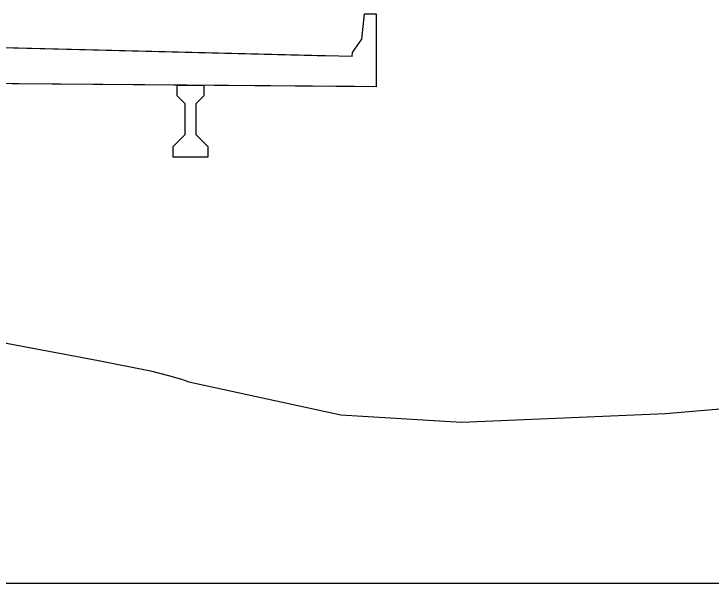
# Model space of a CAD drawing. Extents: x -26 to 2603, y -10 to 9566.
# Drawn here: x 1363.83 to 1407.45, y 3500 to 3535.57 of the extents above; entities that cross this region are included whole.
import ezdxf

# ---------------------------------------------------------------- set-up
doc = ezdxf.new("R2010")
doc.units = 0
for name, color, linetype in [('Exist Cross Section Cell', 7, 'Continuous'), ('Exist XS Ground Line', 7, 'Continuous'), ('Prop CMT Concrete Structures', 7, 'Continuous')]:
    doc.layers.add(name, color=color, linetype=linetype)

msp = doc.modelspace()

# ---------------------------------------------------------------- linework, layer by layer
at = {"layer": 'Exist Cross Section Cell'}
msp.add_line((1300, 3500), (1600, 3500), dxfattribs=at)
at = {"layer": 'Exist XS Ground Line'}
for p, q in [((1362.001, 3515.259), (1369.124, 3513.915)), ((1369.124, 3513.915), (1372.383, 3513.261)), ((1372.383, 3513.261), (1373.512, 3512.983)), ((1373.512, 3512.983), (1374.328, 3512.743)), ((1374.328, 3512.743), (1374.777, 3512.586)), ((1374.777, 3512.586), (1384.283, 3510.517)), ((1404.592, 3510.593), (1410.311, 3511.103)), ((1384.283, 3510.517), (1391.83, 3510.064)), ((1391.83, 3510.064), (1404.592, 3510.593))]:
    msp.add_line(p, q, dxfattribs=at)
at = {"layer": 'Prop CMT Concrete Structures'}
for points in [[(1385, 3532.908), (1385.01, 3533.158), (1385.593, 3533.991), (1385.76, 3535.575), (1386.5, 3535.575), (1386.501, 3531.025)], [(1383.644, 3532.942), (1339.003, 3534.058), (1327.003, 3534.358)], [(1383.644, 3532.942), (1339.003, 3534.058), (1327.003, 3534.358)], [(1385, 3532.908), (1339.003, 3534.058), (1327.003, 3534.358)], [(1385.145, 3531.036), (1351, 3531.321), (1315, 3531.621), (1315, 3531.621)], [(1385.145, 3531.036), (1351, 3531.321), (1315, 3531.621), (1315, 3531.621)], [(1386.501, 3531.025), (1351, 3531.321), (1315, 3531.621), (1315, 3531.621)], [(1374.049, 3530.452), (1374.049, 3531.125)], [(1374.049, 3531.125), (1374.882, 3531.118), (1375.716, 3531.112)], [(1374.049, 3530.452), (1374.049, 3531.125)], [(1374.049, 3531.125), (1374.882, 3531.118), (1375.716, 3531.112)], [(1374.049, 3530.452), (1374.049, 3531.125)], [(1374.049, 3531.125), (1374.882, 3531.118), (1375.716, 3531.112)], [(1375.716, 3531.112), (1375.716, 3530.452)], [(1375.716, 3531.112), (1375.716, 3530.452)], [(1375.716, 3531.112), (1375.716, 3530.452)], [(1374.549, 3529.952), (1374.049, 3530.452)], [(1374.549, 3529.952), (1374.049, 3530.452)], [(1374.549, 3529.952), (1374.049, 3530.452)], [(1375.716, 3530.452), (1375.216, 3529.952)], [(1375.716, 3530.452), (1375.216, 3529.952)], [(1375.716, 3530.452), (1375.216, 3529.952)], [(1374.549, 3528.035), (1374.549, 3529.952)], [(1374.549, 3528.035), (1374.549, 3529.952)], [(1374.549, 3528.035), (1374.549, 3529.952)], [(1375.216, 3529.952), (1375.216, 3528.035)], [(1375.216, 3529.952), (1375.216, 3528.035)], [(1375.216, 3529.952), (1375.216, 3528.035)], [(1373.799, 3527.285), (1374.549, 3528.035)], [(1373.799, 3527.285), (1374.549, 3528.035)], [(1373.799, 3527.285), (1374.549, 3528.035)], [(1375.216, 3528.035), (1375.966, 3527.285)], [(1375.216, 3528.035), (1375.966, 3527.285)], [(1375.216, 3528.035), (1375.966, 3527.285)], [(1373.799, 3526.618), (1373.799, 3527.285)], [(1373.799, 3526.618), (1373.799, 3527.285)], [(1373.799, 3526.618), (1373.799, 3527.285)], [(1375.966, 3527.285), (1375.966, 3526.618)], [(1375.966, 3527.285), (1375.966, 3526.618)], [(1375.966, 3527.285), (1375.966, 3526.618)], [(1375.966, 3526.618), (1374.882, 3526.618), (1373.799, 3526.618)], [(1375.966, 3526.618), (1374.882, 3526.618), (1373.799, 3526.618)], [(1375.966, 3526.618), (1374.882, 3526.618), (1373.799, 3526.618)]]:
    msp.add_lwpolyline(points, dxfattribs=at)

doc.saveas('drawing.dxf')
